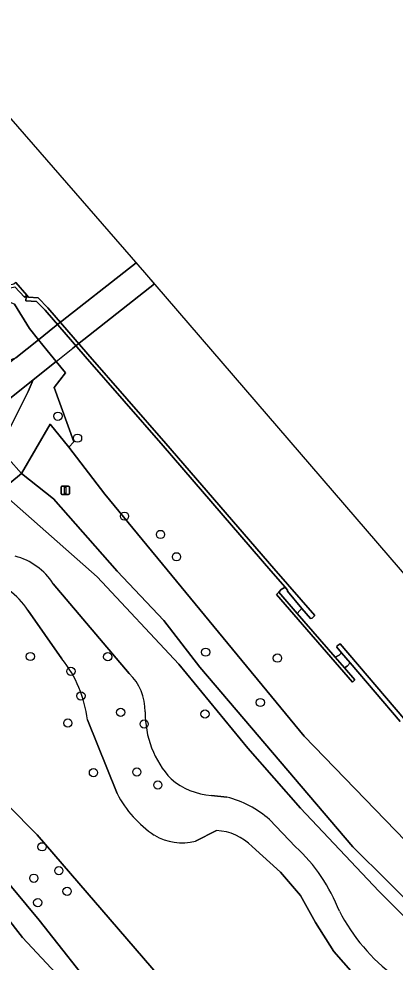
# Model space of a CAD drawing. Extents: x 156661 to 157576, y 383570 to 384425.
# Drawn here: x 157321 to 157365.7, y 383806.8 to 383918.8 of the extents above; entities that cross this region are included whole.
import ezdxf

# ---------------------------------------------------------------- set-up
doc = ezdxf.new("R2010")
doc.units = 0
for name, color, linetype in [('IMGEO_Afsluitpaal', 7, 'Continuous'), ('IMGEO_Boom', 7, 'Continuous'), ('IMGEO_Dek', 7, 'Continuous'), ('IMGEO_Fietspad_gesloten', 7, 'Continuous'), ('IMGEO_Gemengd_bos', 7, 'Continuous'), ('IMGEO_Grasland_overig', 7, 'Continuous'), ('IMGEO_Groenvoorziening', 7, 'Continuous'), ('IMGEO_Hek', 7, 'Continuous'), ('IMGEO_Houtwal', 7, 'Continuous'), ('IMGEO_Kademuur', 7, 'Continuous'), ('IMGEO_Loofbos', 7, 'Continuous'), ('IMGEO_Oever', 7, 'Continuous'), ('IMGEO_Waterloop', 7, 'Continuous')]:
    doc.layers.add(name, color=color, linetype=linetype)

msp = doc.modelspace()

# ---------------------------------------------------------------- linework, layer by layer
at = {"layer": 'IMGEO_Afsluitpaal'}
for p, q in [((157326, 383862.42), (157326, 383863.22)), ((157326, 383863.22), (157326, 383862.42)), ((157326.1, 383863.32), (157326.89, 383863.32)), ((157326.89, 383863.32), (157326.1, 383863.32)), ((157326.99, 383863.22), (157326.99, 383862.42)), ((157326.99, 383862.42), (157326.99, 383863.22)), ((157326.89, 383862.32), (157326.1, 383862.32)), ((157326.1, 383862.32), (157326.89, 383862.32))]:
    msp.add_line(p, q, dxfattribs=at)
msp.add_lwpolyline([(157326.42, 383863.19), (157326.57, 383863.19), (157326.57, 383862.44), (157326.42, 383862.44), (157326.42, 383863.19)], dxfattribs=at)
for centre, start, end in [((157326.1, 383863.22), 90, 180), ((157326.1, 383863.22), 90, 180), ((157326.89, 383863.22), 0, 90), ((157326.89, 383863.22), 360, 90), ((157326.1, 383862.42), 180, 270), ((157326.1, 383862.42), 180, 270), ((157326.89, 383862.42), 270, 0), ((157326.89, 383862.42), 270, 0)]:
    msp.add_arc(centre, 0.1, start, end, dxfattribs=at)
at = {"layer": 'IMGEO_Boom'}
for centre in [(157325.63, 383871.61), (157327.96, 383869.01), (157333.54, 383859.75), (157337.82, 383857.58), (157339.72, 383854.93), (157343.18, 383843.61), (157322.36, 383843.1), (157331.55, 383843.07), (157351.71, 383842.91), (157327.17, 383841.34), (157328.36, 383838.42), (157349.68, 383837.64), (157333.08, 383836.47), (157343.11, 383836.27), (157326.81, 383835.2), (157335.88, 383835.09), (157329.85, 383829.32), (157335, 383829.39), (157337.5, 383827.85), (157323.75, 383820.52), (157325.74, 383817.68), (157322.77, 383816.79), (157326.72, 383815.24), (157323.23, 383813.9)]:
    msp.add_circle(centre, 0.489, dxfattribs=at)
at = {"layer": 'IMGEO_Dek'}
msp.add_lwpolyline([(157337.1, 383887.33), (157335.95, 383888.66), (157334.93, 383889.83), (157334.93, 383889.83), (157325.23, 383882.2), (157323.33, 383880.68), (157324.37, 383879.4), (157325.42, 383878.12), (157325.43, 383878.11), (157327.42, 383879.68), (157337.1, 383887.33)], close=True, dxfattribs=at)
at = {"layer": 'IMGEO_Fietspad_gesloten'}
msp.add_lwpolyline([(157337.1, 383887.33), (157335.95, 383888.66), (157334.93, 383889.83), (157334.93, 383889.83), (157325.23, 383882.2), (157323.33, 383880.68), (157324.37, 383879.4), (157325.42, 383878.12), (157325.43, 383878.11), (157327.42, 383879.68), (157337.1, 383887.33)], close=True, dxfattribs=at)
msp.add_lwpolyline([(157309.73, 383865.61), (157313.03, 383868.24), (157316.07, 383870.67), (157322.67, 383875.94), (157325.43, 383878.11), (157325.42, 383878.12), (157324.37, 383879.4), (157323.33, 383880.68), (157320.62, 383878.53), (157307.3, 383868.15)], dxfattribs=at)
at = {"layer": 'IMGEO_Gemengd_bos'}
for points in [[(157370.57, 383817.48), (157354.88, 383833.66), (157331.22, 383862.37), (157326.92, 383867.93), (157324.72, 383870.67), (157321.29, 383864.83), (157325.11, 383861.81), (157332.68, 383853.23), (157338.22, 383847.37), (157342.5, 383841.85), (157360.66, 383820.5), (157368.98, 383812.29)], [(157314.18, 383853.42), (157312.5, 383856.87), (157309.26, 383862.61), (157310.78, 383853.46), (157315.28, 383842.52), (157316.3, 383837.21), (157316.21, 383828.93), (157323.18, 383821.92), (157350.4, 383790.37)], [(157376.91, 383802.08), (157363.74, 383815.27), (157354.44, 383825.11), (157348.19, 383832.24), (157339.98, 383842.17), (157330.3, 383852.57), (157318.74, 383862.73), (157318.09, 383862.19)], [(157325.08, 383851.74), (157334.11, 383841.1)], [(157326.09, 383842.83), (157322.05, 383848.6)], [(157332.66, 383826.83), (157329.14, 383835.58)], [(157350.4, 383790.37), (157323.18, 383821.92), (157316.21, 383828.93), (157313, 383828.77)], [(157310.29, 383826.49), (157311.61, 383824.37), (157318.54, 383817.64), (157323.39, 383811.81), (157330.66, 383802.65), (157357.05, 383772.24), (157362.95, 383765.45), (157373.35, 383759)], [(157343.88, 383826.62), (157345.69, 383826.4)], [(157330.66, 383802.65), (157323.39, 383811.81), (157318.54, 383817.64), (157311.61, 383824.37), (157310.51, 383823.61), (157317.52, 383814.7), (157321.42, 383809.74), (157325.98, 383804.89)], [(157350.76, 383823.74), (157353.87, 383820.53)], [(157344.48, 383822.44), (157341.96, 383821.18)], [(157400.4, 383760.46), (157396.05, 383767.01), (157382.44, 383783.25), (157376.42, 383789.14), (157366.75, 383798.59), (157358.42, 383808.1), (157356.22, 383811.54), (157354.45, 383814.74), (157352.07, 383817.52), (157348.69, 383820.55)]]:
    msp.add_lwpolyline(points, dxfattribs=at)
for centre, radius, start, end in [((157318.57, 383847.48), 7.78, 33.1986, 75.2683), ((157314.9, 383844), 8.51, 32.799, 76.8624), ((157314.57, 383833.72), 14.69, 7.2702, 38.3137), ((157329.69, 383836.59), 6.31, 359.5385, 45.5063), ((157347.39, 383836.36), 11.39, 179.095, 223.061), ((157344.43, 383834.85), 8.25, 229.4728, 266.1748), ((157344.88, 383833.32), 13.84, 207.9748, 235.7069), ((157342.98, 383815.07), 11.65, 48.1186, 76.5371), ((157340.38, 383827.45), 6.46, 239.3889, 284.1929), ((157344.24, 383816.29), 6.16, 43.7682, 87.7672), ((157339.97, 383805.5), 20.47, 21.1005, 47.2474), ((157379.41, 383823.54), 22.97, 207.6697, 233.1701)]:
    msp.add_arc(centre, radius, start, end, dxfattribs=at)
at = {"layer": 'IMGEO_Grasland_overig'}
for points in [[(157368.98, 383812.29), (157360.66, 383820.5), (157342.5, 383841.85), (157338.22, 383847.37), (157332.68, 383853.23), (157325.11, 383861.81), (157321.29, 383864.83), (157318.74, 383862.73), (157330.3, 383852.57), (157339.98, 383842.17), (157348.19, 383832.24), (157354.44, 383825.11), (157363.74, 383815.27), (157376.91, 383802.08)], [(157334.11, 383841.1), (157325.08, 383851.74)], [(157322.05, 383848.6), (157326.09, 383842.83)], [(157329.14, 383835.58), (157332.66, 383826.83)], [(157345.69, 383826.4), (157343.88, 383826.62)], [(157353.87, 383820.53), (157350.76, 383823.74)], [(157341.96, 383821.18), (157344.48, 383822.44)], [(157348.69, 383820.55), (157352.07, 383817.52), (157354.45, 383814.74), (157356.22, 383811.54), (157358.42, 383808.1), (157366.75, 383798.59), (157376.42, 383789.14), (157382.44, 383783.25), (157396.05, 383767.01), (157400.4, 383760.46)]]:
    msp.add_lwpolyline(points, dxfattribs=at)
for centre, radius, start, end in [((157318.57, 383847.48), 7.78, 33.1986, 75.2683), ((157314.9, 383844), 8.51, 32.799, 76.8624), ((157314.57, 383833.72), 14.69, 7.2702, 38.3137), ((157329.69, 383836.59), 6.31, 359.5385, 45.5063), ((157347.39, 383836.36), 11.39, 179.095, 223.061), ((157344.43, 383834.85), 8.25, 229.4728, 266.1748), ((157344.88, 383833.32), 13.84, 207.9748, 235.7069), ((157342.98, 383815.07), 11.65, 48.1186, 76.5371), ((157340.38, 383827.45), 6.46, 239.3889, 284.1929), ((157344.24, 383816.29), 6.16, 43.7682, 87.7672), ((157339.97, 383805.5), 20.47, 21.1005, 47.2474), ((157379.41, 383823.54), 22.97, 207.6697, 233.1701)]:
    msp.add_arc(centre, radius, start, end, dxfattribs=at)
at = {"layer": 'IMGEO_Groenvoorziening'}
msp.add_lwpolyline([(157318.18, 383868.31), (157319.7, 383869.81), (157322.11, 383874.54), (157322.67, 383875.94), (157316.07, 383870.67)], close=True, dxfattribs=at)
msp.add_lwpolyline([(157325.98, 383804.89), (157321.42, 383809.74), (157317.52, 383814.7)], dxfattribs=at)
at = {"layer": 'IMGEO_Hek'}
for points in [[(157325.23, 383882.2), (157334.93, 383889.83)], [(157334.93, 383889.83), (157334.93, 383889.83)], [(157337.1, 383887.33), (157327.42, 383879.68)], [(157337.1, 383887.33), (157337.1, 383887.33)], [(157323.33, 383880.68), (157325.23, 383882.2)], [(157325.43, 383878.11), (157327.42, 383879.68)]]:
    msp.add_lwpolyline(points, dxfattribs=at)
at = {"layer": 'IMGEO_Houtwal'}
msp.add_lwpolyline([(157319.83, 383878.26), (157320.62, 383878.53), (157323.33, 383880.68), (157322.26, 383882), (157320.45, 383884.91), (157317.16, 383886.22), (157315.36, 383885.81), (157314.26, 383887.09), (157313, 383888.54), (157314.88, 383893.45), (157313.83, 383894.8), (157313.74, 383894.72), (157313.34, 383894.66), (157313.16, 383896.1), (157310.96, 383898.84), (157306.76, 383903.67), (157294.01, 383918.32), (157280.42, 383933.92)], dxfattribs=at)
at = {"layer": 'IMGEO_Kademuur'}
for points in [[(157320.49, 383886.98), (157321.67, 383885.72), (157321.94, 383885.98), (157320.62, 383887.46), (157320.38, 383887.26), (157317.47, 383886.59), (157315.54, 383888.84), (157314.08, 383890.53), (157315.34, 383893.55), (157314.13, 383895.06), (157313.83, 383894.8), (157314.88, 383893.45), (157313, 383888.54), (157314.26, 383887.09), (157315.36, 383885.81), (157317.16, 383886.22)], [(157351.28, 383853.56), (157338.46, 383868.39), (157329.2, 383878.99), (157324.44, 383884.49), (157323.27, 383885.67), (157322.14, 383885.75), (157321.85, 383885.77), (157321.82, 383885.32), (157323.07, 383885.23), (157324.11, 383884.19), (157328.86, 383878.69), (157338.13, 383868.1), (157350.94, 383853.27), (157352.63, 383851.33), (157352.92, 383850.97), (157352.89, 383850.84), (157354.62, 383848.8), (157355.63, 383847.62), (157355.82, 383847.66), (157356.16, 383847.95)], [(157351.88, 383850.73), (157351.58, 383850.47), (157360.62, 383840.05), (157360.92, 383840.32), (157359.67, 383841.76), (157358.57, 383843.03), (157354.07, 383848.21)]]:
    msp.add_lwpolyline(points, close=True, dxfattribs=at)
msp.add_lwpolyline([(157366.72, 383835.74), (157359.16, 383844.61), (157358.81, 383844.35), (157358.78, 383844.21), (157359.34, 383843.55), (157360.36, 383842.35), (157366.3, 383835.38)], dxfattribs=at)
at = {"layer": 'IMGEO_Loofbos'}
for points in [[(157366.3, 383835.38), (157360.36, 383842.35), (157360.01, 383841.94), (157359.67, 383841.76), (157360.92, 383840.32), (157360.62, 383840.05), (157351.58, 383850.47), (157351.88, 383850.73), (157352.14, 383851.03), (157352.63, 383851.33), (157350.94, 383853.27), (157338.13, 383868.1), (157328.86, 383878.69), (157324.11, 383884.19), (157323.07, 383885.23), (157321.82, 383885.32), (157321.85, 383885.77), (157322.14, 383885.75), (157321.94, 383885.98), (157321.67, 383885.72), (157320.49, 383886.98)], [(157320.45, 383884.91), (157322.26, 383882), (157323.33, 383880.68), (157324.37, 383879.4), (157325.42, 383878.12), (157325.43, 383878.11), (157326.53, 383876.76), (157325.19, 383875.02), (157327.52, 383868.57), (157326.92, 383867.93), (157331.22, 383862.37), (157354.88, 383833.66), (157370.57, 383817.48)]]:
    msp.add_lwpolyline(points, dxfattribs=at)
for points in [[(157322.67, 383875.94), (157322.11, 383874.54), (157319.7, 383869.81), (157318.18, 383868.31), (157321.29, 383864.83), (157324.72, 383870.67), (157326.92, 383867.93), (157327.52, 383868.57), (157325.19, 383875.02), (157326.53, 383876.76), (157325.43, 383878.11)], [(157318.74, 383862.73), (157321.29, 383864.83), (157318.18, 383868.31), (157316.75, 383867.26), (157314.99, 383866.34)]]:
    msp.add_lwpolyline(points, close=True, dxfattribs=at)
at = {"layer": 'IMGEO_Oever'}
for points in [[(157352.89, 383850.84), (157352.92, 383850.97), (157352.63, 383851.33), (157352.14, 383851.03), (157351.88, 383850.73), (157354.07, 383848.21), (157354.37, 383848.56), (157354.62, 383848.8)], [(157359.34, 383843.55), (157359.03, 383843.24), (157358.57, 383843.03), (157359.67, 383841.76), (157360.01, 383841.94), (157360.36, 383842.35)]]:
    msp.add_lwpolyline(points, close=True, dxfattribs=at)
at = {"layer": 'IMGEO_Waterloop'}
for points in [[(157576.02, 383610.13), (157335.95, 383888.66), (157157.55, 384093.52)], [(157320.62, 383887.46), (157321.94, 383885.98), (157322.14, 383885.75), (157323.27, 383885.67), (157324.44, 383884.49), (157329.2, 383878.99), (157338.46, 383868.39), (157351.28, 383853.56), (157356.16, 383847.95), (157355.82, 383847.66), (157355.63, 383847.62), (157354.62, 383848.8), (157354.37, 383848.56), (157354.07, 383848.21), (157358.57, 383843.03), (157359.03, 383843.24), (157359.34, 383843.55), (157358.78, 383844.21), (157358.81, 383844.35), (157359.16, 383844.61), (157366.72, 383835.74)]]:
    msp.add_lwpolyline(points, dxfattribs=at)

doc.saveas('drawing.dxf')
